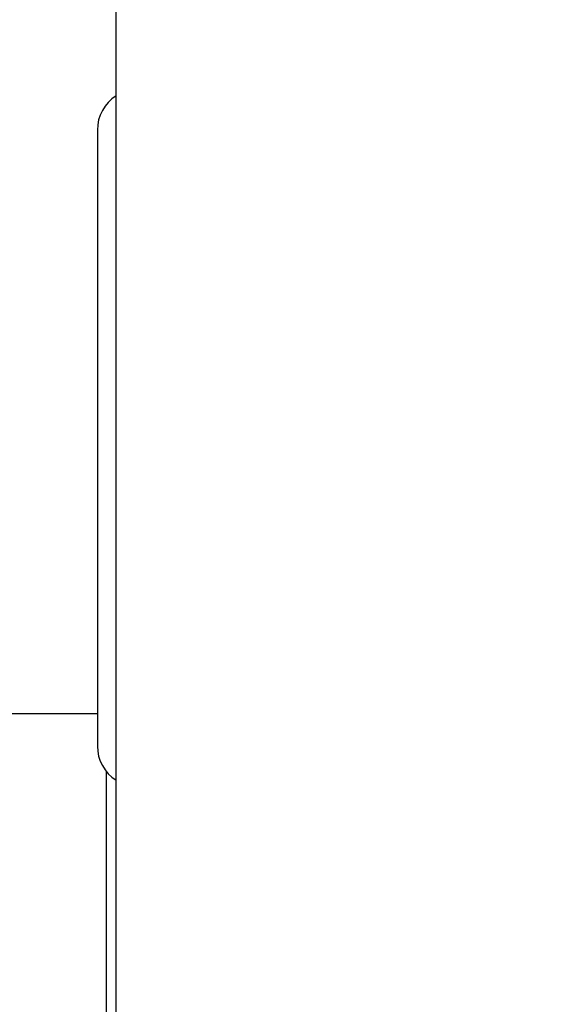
# Model space of a CAD drawing. Header units: inches. Extents: x 24 to 1128, y -58 to 748.
# Tile 317 of 656: x 399 to 403, y 652 to 659. Entities that reach past the tile are written whole.
import ezdxf

# ---------------------------------------------------------------- set-up
doc = ezdxf.new("R2010")
doc.units = ezdxf.units.IN
doc.header["$LTSCALE"] = 32
doc.header["$MEASUREMENT"] = 0
doc.layers.add('Dimension (ANSI)', color=7, linetype='Continuous', lineweight=25)
doc.layers.add('Visible (ANSI)', color=7, linetype='Continuous', lineweight=30)
doc.styles.add('Note Text (ANSI)', font='tahoma.ttf')
doc.dimstyles.new('SB Fraction-16 (ANSI)', dxfattribs={"dimscale": 32, "dimtxt": 0.125, "dimasz": 0.098425, "dimexe": 0.125, "dimexo": 0.0625, "dimgap": 0.031496, "dimtad": 0, "dimtih": 1, "dimtoh": 1, "dimdec": 4, "dimrnd": 1e-08, "dimzin": 0, "dimdsep": 46, "dimlunit": 5, "dimtxsty": 'Note Text (ANSI)', "dimcen": 0.09, "dimdle": 0.393701, "dimclrd": 256, "dimclre": 256, "dimclrt": 256, "dimadec": 0, "dimazin": 3, "dimtfac": 0.96, "dimtofl": 0, "dimtmove": 0, "dimatfit": 3, "dimfxl": 1, "dimfrac": 2, "dimtolj": 1, "dimtzin": 12, "dimlwd": -1, "dimlwe": -1, "dimarcsym": 0})

# ---------------------------------------------------------------- blocks, each defined once
blk = doc.blocks.new('*D19')
at = {"layer": 'Defpoints', "color": 0, "transparency": 16777216}
for p in [(494.2806, 695.4398), (330.5011, 563.4398), (494.2806, 563.4398)]:
    blk.add_point(p, dxfattribs=at)
at = {"layer": 'Dimension (ANSI)', "transparency": 16777216}
for p, q in [((492.2806, 695.4398), (326.5011, 695.4398)), ((330.5011, 692.2902), (330.5011, 632.5309)), ((330.5011, 566.5894), (330.5011, 626.3486)), ((492.2806, 563.4398), (326.5011, 563.4398))]:
    blk.add_line(p, q, dxfattribs=at)
for points in [[(329.9762, 692.2902), (331.026, 692.2902), (330.5011, 695.4398)], [(329.9762, 566.5894), (331.026, 566.5894), (330.5011, 563.4398)]]:
    blk.add_solid(points, dxfattribs=at)
at = {"layer": 'Dimension (ANSI)', "transparency": 16777216, "insert": (326.4205, 631.5231), "char_height": 4, "attachment_point": 1, "style": 'Note Text (ANSI)'}
blk.add_mtext('\\A1;132', dxfattribs=at)

msp = doc.modelspace()

# ---------------------------------------------------------------- linework, layer by layer
at = {"layer": 'Visible (ANSI)'}
for p, q in [((399.71813, 644.06478), (399.71813, 673.43978)), ((399.58363, 658.27403), (399.58363, 653.85553)), ((398.08974, 654.09028), (399.58363, 654.09028)), ((399.64674, 653.67465), (399.64674, 650.74428))]:
    msp.add_line(p, q, dxfattribs=at)
for centre, start, end in [((399.87438, 658.27403), 122.507042, 180), ((399.87438, 653.85553), 180, 237.492958)]:
    msp.add_arc(centre, 0.29075, start, end, dxfattribs=at)

# ---------------------------------------------------------------- dimensions: what is measured, and where the dimension line sits
at = {"layer": 'Dimension (ANSI)'}
dim = msp.add_linear_dim(base=(330.50111, 563.43978), p1=(494.28063, 695.43978), p2=(494.28063, 563.43978), angle=90, dimstyle='SB Fraction-16 (ANSI)', override={"dimgap": 0.031496, "dimdec": 4, "dimtol": 0, "dimlim": 0, "dimtp": 0, "dimtm": 0, "dimtdec": 2, "dimatfit": 1}, dxfattribs=at)
dim.commit()
dim.dimension.update_dxf_attribs({"geometry": '*D19', "text_midpoint": (330.50111, 629.43978), "dimtype": 160})

doc.saveas('drawing.dxf')
